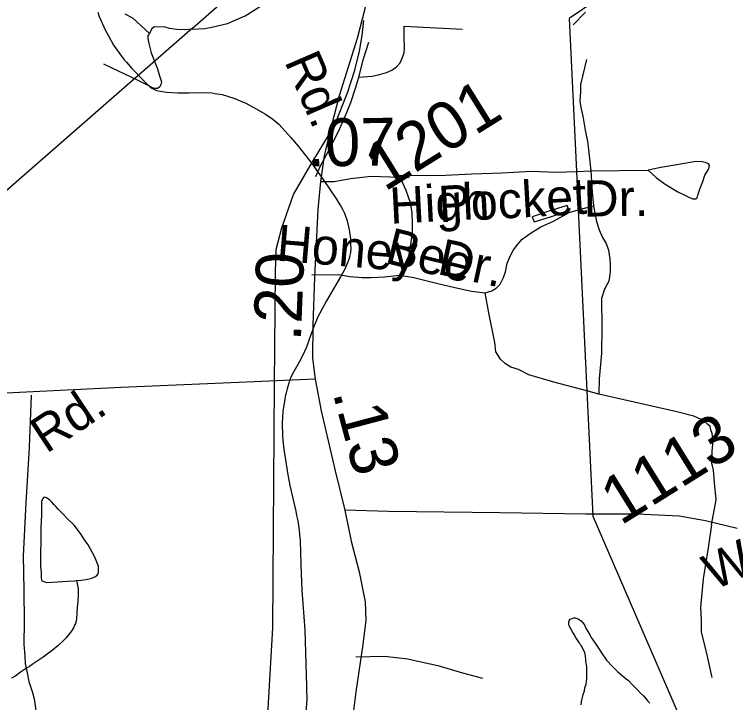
# Model space of a CAD drawing. Extents: x 2001466 to 31450019, y -30647475 to 847247.
# Drawn here: x 2045528 to 2049305, y 678927 to 682530 of the extents above; entities that cross this region are included whole.
import ezdxf

# ---------------------------------------------------------------- set-up
doc = ezdxf.new("R2010")
doc.units = 0
for name, color, linetype in [('Exist Hydrographic Misc Water Feature', 7, 'Continuous'), ('Exist Railroad Mainline', 7, 'Continuous'), ('Exist Road Non-System Type 51', 7, 'Continuous'), ('Exist Road Non-System Type 51 Label', 7, 'Continuous'), ('Exist Road Secondary Mileage Hundredths English Label', 7, 'Continuous'), ('Exist Road Secondary Type 51 Attributed', 7, 'Continuous'), ('Exist Road Secondary Type 51 Label', 7, 'Continuous'), ('Exist Road Secondary Type 51 Number Label', 7, 'Continuous'), ('Exist Utilities Electrical Transmission Line', 7, 'Continuous')]:
    doc.layers.add(name, color=color, linetype=linetype)

msp = doc.modelspace()

# ---------------------------------------------------------------- linework, layer by layer
at = {"layer": 'Exist Hydrographic Misc Water Feature'}
for p, q in [((2045964.4, 682541.2), (2045972.8, 682519.2)), ((2046272.4, 682132.1), (2046282.4, 682129.5)), ((2046272.4, 682132.1), (2046282.4, 682129.5)), ((2046839.9, 682009.5), (2046842.8, 682007.8)), ((2047271.8, 681449.6), (2047281.8, 681403)), ((2047283.7, 681263), (2047282.9, 681258))]:
    msp.add_line(p, q, dxfattribs=at)
for points in [[(2045972.8, 682519.2), (2046005, 682445.2), (2046020.4, 682417.4)], [(2045972.8, 682519.2), (2046005, 682445.2), (2046020.4, 682417.4)], [(2046020.4, 682417.4), (2046046.8, 682369.7), (2046103.8, 682291.6), (2046114.5, 682279.6)], [(2046020.4, 682417.4), (2046046.8, 682369.7), (2046103.8, 682291.6), (2046114.5, 682279.6)], [(2046114.5, 682279.6), (2046144, 682246.8), (2046210.4, 682179.4)], [(2046114.5, 682279.6), (2046144, 682246.8), (2046210.4, 682179.4)], [(2046210.4, 682179.4), (2046241.8, 682147.6), (2046272.4, 682132.1)], [(2046210.4, 682179.4), (2046241.8, 682147.6), (2046272.4, 682132.1)], [(2046282.4, 682129.5), (2046324.9, 682122.3), (2046383.9, 682119.3), (2046441.7, 682120.1)], [(2046282.4, 682129.5), (2046324.9, 682122.3), (2046383.9, 682119.3), (2046441.7, 682120.1)], [(2046441.7, 682120.1), (2046505.9, 682121), (2046561.9, 682119.4), (2046578.3, 682116.8)], [(2046441.7, 682120.1), (2046505.9, 682121), (2046561.9, 682119.4), (2046578.3, 682116.8)], [(2046578.3, 682116.8), (2046616.8, 682110.8), (2046677.7, 682091.8), (2046739.9, 682064.8), (2046794.8, 682036.3), (2046839.9, 682009.5)], [(2046578.3, 682116.8), (2046616.8, 682110.8), (2046677.7, 682091.8), (2046739.9, 682064.8), (2046794.8, 682036.3), (2046839.9, 682009.5)], [(2046842.8, 682007.8), (2046881.8, 681981.8), (2046912.7, 681955.1), (2046946.8, 681919.2), (2046975.7, 681885.2)], [(2046842.8, 682007.8), (2046881.8, 681981.8), (2046912.7, 681955.1), (2046946.8, 681919.2), (2046975.7, 681885.2)], [(2046975.7, 681885.2), (2047015.9, 681837.9), (2047086, 681749.9), (2047119.8, 681703.3), (2047145.3, 681665.8)], [(2046975.7, 681885.2), (2047015.9, 681837.9), (2047086, 681749.9), (2047119.8, 681703.3), (2047145.3, 681665.8)], [(2047145.3, 681665.8), (2047214.8, 681563.3), (2047233.4, 681533.4)], [(2047145.3, 681665.8), (2047214.8, 681563.3), (2047233.4, 681533.4)], [(2047233.4, 681533.4), (2047237.9, 681526.5), (2047248.4, 681507.2)], [(2047233.4, 681533.4), (2047237.9, 681526.5), (2047248.4, 681507.2)], [(2048239.6, 681470.2), (2048249.9, 681444.4), (2048335.8, 681470.7), (2048433.8, 681502.9), (2048423.4, 681528.8), (2048321.2, 681498.4), (2048239.6, 681470.2)], [(2047248.4, 681507.2), (2047257.6, 681490.2), (2047271.8, 681449.6)], [(2047248.4, 681507.2), (2047257.6, 681490.2), (2047271.8, 681449.6)], [(2047281.8, 681403), (2047287.8, 681355.3), (2047289.2, 681321.9)], [(2047281.8, 681403), (2047287.8, 681355.3), (2047289.2, 681321.9)], [(2047289.4, 681305.1), (2047288, 681284.1), (2047283.7, 681263)], [(2047289.4, 681305.1), (2047288, 681284.1), (2047283.7, 681263)], [(2047289.2, 681321.9), (2047289.8, 681310.2), (2047289.4, 681305.1)], [(2047289.2, 681321.9), (2047289.8, 681310.2), (2047289.4, 681305.1)], [(2047282.9, 681258), (2047272.8, 681229.9), (2047258, 681196.1), (2047244.9, 681172.6)], [(2047282.9, 681258), (2047272.8, 681229.9), (2047258, 681196.1), (2047244.9, 681172.6)], [(2047244.9, 681172.6), (2047235.7, 681155.3), (2047161.9, 681031.3), (2047125.8, 680962.4)], [(2047244.9, 681172.6), (2047235.7, 681155.3), (2047161.9, 681031.3), (2047125.8, 680962.4)], [(2047125.8, 680962.4), (2047118, 680947.2), (2047106.9, 680921.2)], [(2047125.8, 680962.4), (2047118, 680947.2), (2047106.9, 680921.2)], [(2047106.9, 680921.2), (2047099.7, 680904.6), (2047084.8, 680863)], [(2047106.9, 680921.2), (2047099.7, 680904.6), (2047084.8, 680863)], [(2047084.8, 680863), (2047057.7, 680787.6), (2047037.8, 680742.8)], [(2047084.8, 680863), (2047057.7, 680787.6), (2047037.8, 680742.8)], [(2047037.8, 680742.8), (2047021.8, 680712.3), (2046981.8, 680640.6)], [(2047037.8, 680742.8), (2047021.8, 680712.3), (2046981.8, 680640.6)], [(2046981.8, 680640.6), (2046969.7, 680614), (2046965.2, 680599.8)], [(2046981.8, 680640.6), (2046969.7, 680614), (2046965.2, 680599.8)], [(2046965.2, 680599.8), (2046959.7, 680582.6), (2046956.2, 680569.4)], [(2046965.2, 680599.8), (2046959.7, 680582.6), (2046956.2, 680569.4)], [(2046956.2, 680569.4), (2046950.9, 680548.8), (2046946.8, 680529)], [(2046956.2, 680569.4), (2046950.9, 680548.8), (2046946.8, 680529)], [(2046946.8, 680529), (2046943.7, 680514.8), (2046934.1, 680451.1), (2046929.8, 680390.3), (2046931.8, 680326.1), (2046934.5, 680301.2)], [(2046946.8, 680529), (2046943.7, 680514.8), (2046934.1, 680451.1), (2046929.8, 680390.3), (2046931.8, 680326.1), (2046934.5, 680301.2)], [(2046934.5, 680301.2), (2046939.8, 680252.9), (2046959.7, 680119.8), (2046970.6, 680063.8), (2047001.5, 679928.2), (2047006.2, 679905.9)], [(2046934.5, 680301.2), (2046939.8, 680252.9), (2046959.7, 680119.8), (2046970.6, 680063.8), (2047001.5, 679928.2), (2047006.2, 679905.9)], [(2045853.4, 679566.4), (2045877.4, 679568.4), (2045903.5, 679570.4), (2045933.4, 679578.5), (2045949.4, 679584.6), (2045959.4, 679592.6), (2045967.4, 679600.6), (2045969.3, 679612.6), (2045969.3, 679628.6), (2045969.3, 679640.6), (2045957.2, 679670.6), (2045945.3, 679694.5), (2045927.1, 679730.5), (2045915.2, 679752.4), (2045899.2, 679774.5), (2045875, 679812.4), (2045840.9, 679856.3), (2045806.9, 679888.3), (2045780.8, 679916.2), (2045758.7, 679938.1), (2045746.8, 679952.1), (2045734.7, 679964.1), (2045724.9, 679976.1), (2045714.8, 679984.1), (2045706.8, 679992), (2045696.8, 679998), (2045690.8, 680000), (2045684.7, 680002), (2045680.8, 680000), (2045676.7, 679996), (2045672.8, 679987.9), (2045670.7, 679979.9), (2045670.7, 679963.9), (2045670.7, 679942), (2045670.9, 679910), (2045668.9, 679876), (2045667, 679840), (2045667, 679780), (2045665.2, 679700), (2045665.4, 679642), (2045667.5, 679606), (2045667.5, 679578), (2045671.6, 679564.1), (2045697.6, 679556.1), (2045727.5, 679558.1), (2045805.5, 679562.3), (2045841.5, 679564.4), (2045853.4, 679566.4)], [(2047006.2, 679905.9), (2047012, 679878.3), (2047019.8, 679829.1), (2047022, 679805)], [(2047006.2, 679905.9), (2047012, 679878.3), (2047019.8, 679829.1), (2047022, 679805)], [(2047022, 679805), (2047024.7, 679775.1), (2047028.4, 679649.8)], [(2047022, 679805), (2047024.7, 679775.1), (2047028.4, 679649.8)], [(2047028.4, 679649.8), (2047029.8, 679603.4), (2047033.9, 679514.8), (2047049.7, 679305.4), (2047056.1, 679070.1)], [(2047028.4, 679649.8), (2047029.8, 679603.4), (2047033.9, 679514.8), (2047049.7, 679305.4), (2047056.1, 679070.1)], [(2045853.4, 679566.4), (2045861.4, 679522.4), (2045861.6, 679488.4), (2045859.6, 679456.4), (2045857.7, 679424.4), (2045855.7, 679394.4), (2045853.8, 679366.4), (2045851.8, 679352.4), (2045847.9, 679340.4), (2045843.8, 679332.4), (2045837.9, 679318.4), (2045826, 679298.4), (2045812, 679282.3), (2045798.1, 679264.3), (2045786, 679252.3), (2045756, 679224.3), (2045726.1, 679200.2), (2045700.3, 679180.2), (2045678.3, 679164.1), (2045626.2, 679130), (2045606.4, 679116), (2045594.5, 679108), (2045576.4, 679095.9), (2045560.4, 679086), (2045544.4, 679073.9), (2045530.3, 679063.9), (2045512.4, 679053.8)], [(2048495.9, 678915.5), (2048498.2, 678931.3), (2048507.8, 678969.2), (2048514, 678987.4), (2048516, 679003.3), (2048522, 679023.5), (2048523.8, 679037.4), (2048525.9, 679049.6), (2048525.9, 679067.4), (2048526.1, 679083.3), (2048526.1, 679093.4), (2048525.9, 679105.2), (2048525.9, 679115.3), (2048521.6, 679143.6), (2048521.6, 679151.3), (2048519.9, 679171.4), (2048517.9, 679179.4), (2048515.8, 679187.5), (2048509.7, 679199.3), (2048503.5, 679211.2), (2048497.6, 679223.4), (2048491.6, 679231.2), (2048485.7, 679241.5), (2048475.6, 679257.2), (2048467.4, 679269.4), (2048461.3, 679281.3), (2048453.5, 679293.4), (2048441.6, 679313.1), (2048433.6, 679329.3), (2048431.6, 679339.3), (2048431.4, 679349.1), (2048433.2, 679355.3), (2048439.3, 679363.3), (2048449.2, 679367.1), (2048457.6, 679371.1), (2048465.2, 679371.1), (2048475.6, 679367.1), (2048483.4, 679363.1), (2048497.4, 679355.3), (2048505.6, 679345.1), (2048513.4, 679333.4), (2048523.6, 679313.2), (2048531.4, 679299.5), (2048543.5, 679277.3), (2048549.5, 679267.5), (2048569.6, 679237.3), (2048587.4, 679211.4), (2048603.8, 679187.5), (2048629.8, 679149.5), (2048661.6, 679113.8), (2048687.9, 679087.5), (2048711.7, 679067.7), (2048731.5, 679051.7), (2048744.1, 679041.7), (2048761.9, 679024), (2048780.1, 679005.8), (2048792, 678993.8), (2048806, 678977.9), (2048822.2, 678962.1), (2048833.7, 678950.2), (2048846.4, 678934.1), (2048856.2, 678924.1)], [(2047056.1, 679070.1), (2047057.7, 679012.7), (2047057.9, 678998.8)], [(2047056.1, 679070.1), (2047057.7, 679012.7), (2047057.9, 678998.8)], [(2047057.9, 678998.8), (2047058.9, 678944), (2047054, 678873.3), (2047039.7, 678795.8), (2047033.9, 678774.6)], [(2047057.9, 678998.8), (2047058.9, 678944), (2047054, 678873.3), (2047039.7, 678795.8), (2047033.9, 678774.6)]]:
    msp.add_lwpolyline(points, dxfattribs=at)
at = {"layer": 'Exist Railroad Mainline'}
for points in [[(2047101.9, 681779.1), (2047106.6, 681787.1), (2047205.5, 681947.8), (2047273.4, 682119.8), (2047311.4, 682238), (2047335.3, 682338), (2047349.1, 682420.1), (2047359.1, 682497.7)], [(2046890.6, 680593), (2046895.1, 681178.8), (2046898.9, 681299.7), (2046929.1, 681413), (2046989.5, 681586.9), (2047101.9, 681779.1)], [(2047327.9, 674874), (2047221.5, 675019.8), (2047087.4, 675229.7), (2046987.3, 675411.8), (2046917.3, 675571.8), (2046879.1, 675775.8), (2046839, 676027.8), (2046823.8, 676143.3), (2046806.8, 676271.8), (2046768.8, 676576), (2046732.5, 676936), (2046686.3, 677280.1), (2046654.1, 677554.2), (2046646.1, 677674.1), (2046649.6, 677864.9), (2046683.6, 678023.6), (2046717.6, 678148.3), (2046774.2, 678288.1), (2046815.8, 678420.3), (2046838.4, 678560.1), (2046881, 679318.8), (2046890.6, 680593)]]:
    msp.add_lwpolyline(points, dxfattribs=at)
at = {"layer": 'Exist Road Non-System Type 51'}
for p, q in [((2046179.1, 682182), (2045995.8, 682269.3)), ((2048472, 681708.3), (2048546.7, 681711)), ((2048546.7, 681711), (2048846.8, 681714.9)), ((2048481.6, 681506.5), (2048561, 681528.7)), ((2048588.9, 680542.1), (2048526.7, 680558.7))]:
    msp.add_line(p, q, dxfattribs=at)
for points in [[(2046464.9, 682452.4), (2046490.6, 682454), (2046526.2, 682457.2), (2046561.5, 682463.6), (2046645, 682482.9), (2046736.5, 682523), (2046816.7, 682572.8), (2046877.7, 682601.7), (2046935.5, 682624.2), (2046974, 682637.1), (2047025.4, 682645.1), (2047070.4, 682651.5), (2047112.1, 682654.8), (2047161.9, 682651.5), (2047230.9, 682637.1), (2047370.6, 682603.3)], [(2048520, 682542.6), (2048454.8, 682475.3)], [(2046106.9, 682533.1), (2046146.4, 682512.3), (2046235.1, 682430.5)], [(2046464.9, 682452.4), (2046416.7, 682449.2), (2046381.4, 682450.8), (2046341.3, 682457.2), (2046317.2, 682463.6), (2046261, 682465.2), (2046246.6, 682452.4)], [(2047332.7, 682201.6), (2047402.8, 682206.2), (2047441, 682215.4), (2047477.2, 682226.7), (2047505.4, 682238.1), (2047529.8, 682255.6), (2047548.2, 682277.2), (2047558.7, 682301), (2047569.3, 682328.8), (2047571.8, 682354.8), (2047568.9, 682410.8), (2047570.1, 682468.8), (2047875.8, 682452.6)], [(2046246.6, 682452.4), (2046235.1, 682430.5), (2046226.9, 682420.6), (2046226.6, 682404.6), (2046232, 682378.5), (2046245, 682328.3), (2046270.9, 682262)], [(2047332.7, 682201.6), (2047356.6, 682297.1), (2047384.8, 682385)], [(2048524.6, 682293.4), (2048493.9, 682164), (2048493.2, 682126), (2048490.1, 682076.1), (2048495.4, 682042), (2048504.5, 681997.8), (2048517, 681923.6), (2048529.8, 681865.3), (2048535, 681823.2), (2048546.7, 681711)], [(2046270.9, 682262), (2046277.3, 682245.6), (2046288.6, 682209.4), (2046297.9, 682177.2), (2046295.7, 682163.2), (2046289.4, 682151.4), (2046277.2, 682141.6), (2046265.2, 682141.8), (2046249.3, 682146.2), (2046229.6, 682158.6), (2046180, 682181.6), (2046179.1, 682182)], [(2047106.1, 681682.2), (2047131.2, 681737.7), (2047187.3, 681840.6), (2047233.2, 681933.6), (2047262.6, 682001), (2047290, 682068.5), (2047315.5, 682144), (2047332.7, 682201.6)], [(2048846.8, 681714.9), (2048890, 681676), (2048937.3, 681641), (2049002.5, 681601.7), (2049040.1, 681582.9), (2049059.9, 681572.5), (2049079.7, 681564.1), (2049095.7, 681563.8), (2049103.8, 681569.6), (2049108.1, 681583.6), (2049118.8, 681615.3), (2049133.6, 681655), (2049144.3, 681688.8), (2049164.9, 681722.4), (2049169.3, 681738.3), (2049163.5, 681748.4), (2049147.6, 681754.8), (2049129.7, 681759.1), (2049097.7, 681759.8), (2049007.4, 681743.6), (2048913.1, 681729.5), (2048846.8, 681714.9)], [(2047544.2, 681687.3), (2047786.2, 681688.4), (2047924.4, 681695.6), (2048082.5, 681700.4), (2048234.7, 681709.3), (2048366.6, 681704.6), (2048472, 681708.3)], [(2048546.7, 681711), (2048554.4, 681598.8), (2048561, 681528.7)], [(2047544.2, 681687.3), (2047578.7, 681610.6), (2047601.3, 681546.2), (2047610.2, 681492), (2047611.1, 681437.9), (2047612.2, 681391.9), (2047602.8, 681324.1), (2047591.6, 681264.3), (2047545.6, 681165.3)], [(2048561, 681528.7), (2048577.3, 681446.3), (2048590.4, 681402.1), (2048607.6, 681361.7), (2048627, 681331.3), (2048640.2, 681295.1), (2048647.3, 681250.9), (2048648.7, 681220.9), (2048648, 681182.9), (2048640.9, 681133), (2048618.1, 681091.5), (2048603.1, 681041.8), (2048604, 680889.8), (2048603.3, 680755.8), (2048590.5, 680622.1), (2048588.9, 680542.1)], [(2047993.7, 681072.2), (2048027.9, 681083.5), (2048052.2, 681097), (2048072.6, 681118.6), (2048089.3, 681152.2), (2048099.9, 681182), (2048108.9, 681227.8), (2048127.8, 681271.5), (2048142.3, 681297.2), (2048166.9, 681328.7), (2048187.4, 681354.2), (2048234.1, 681387.3), (2048284.7, 681418.3), (2048351.3, 681446.9), (2048434.3, 681493.2), (2048481.6, 681506.5)], [(2047085.6, 681166.6), (2047225.6, 681167.8), (2047285.5, 681158.6), (2047349.3, 681153.3), (2047397.3, 681152.3), (2047467.4, 681156.9), (2047545.6, 681165.3)], [(2047545.6, 681165.3), (2047619.3, 681151.8), (2047752.7, 681119.1), (2047850.2, 681097.1), (2047921.9, 681081.6), (2047993.7, 681072.2)], [(2048526.7, 680558.7), (2048354.2, 680604.9), (2048223, 680643.5), (2048167.5, 680670.6), (2048127.8, 680683.5), (2048100.1, 680700), (2048074.6, 680724.5), (2048049.4, 680763), (2048044.4, 680813.1), (2048013.6, 680967.8), (2047993.7, 681072.2)], [(2045616.8, 680536.4), (2045605.2, 680262.7), (2045587.3, 679973), (2045573.7, 679695.3), (2045578, 679515.2), (2045578.6, 679349.2), (2045578.3, 679233.2), (2045583, 679169.1), (2045584.2, 679131.1), (2045593.4, 679090.9), (2045604.3, 679036.7), (2045623.1, 678980.3), (2045632.4, 678946.1), (2045639.4, 678898), (2045644.6, 678855.9), (2045643.2, 678785.9), (2045637.9, 678722), (2045638.9, 678674), (2045634, 678630.1)], [(2049179, 679858.1), (2049203.6, 679987.6), (2049200.4, 680025.7), (2049195.5, 680077.8), (2049188.8, 680143.9), (2049181.5, 680180.1), (2049182.8, 680242), (2049188, 680299.9), (2049182.7, 680336), (2049175.1, 680354.2), (2049171.5, 680372.3), (2049157.7, 680384.5), (2049146, 680396.8), (2049124.2, 680409.2), (2049086.5, 680426), (2048997, 680449.8), (2048588.9, 680542.1)], [(2049179, 679858.1), (2049162.5, 679736.4), (2049135.2, 679575), (2049122.2, 679425.3), (2049124.8, 679359.2), (2049125.5, 679295.2), (2049140.3, 679234.9), (2049156.9, 679168.5), (2049180.7, 679058.1)], [(2047316.9, 679165.9), (2047467, 679168.9), (2047588.7, 679156.4), (2047666.3, 679138.8), (2047746, 679121.2), (2047875.2, 679082.6), (2047980.6, 679054.4)]]:
    msp.add_lwpolyline(points, dxfattribs=at)
at = {"layer": 'Exist Road Secondary Type 51 Attributed'}
for points in [[(2046909.4, 687051.6), (2047030.8, 686748.5), (2047102.6, 686562.5), (2047145.8, 686423.1), (2047182.3, 686268.9), (2047289.4, 685751.3), (2047358.5, 685379.5), (2047440.9, 685001.3), (2047492.1, 684709.8), (2047555.4, 684409.8), (2047589.2, 684257.6), (2047587.1, 684164.7), (2047545.4, 683896.4), (2047487.3, 683516.1), (2047443.5, 683183.4), (2047414, 682927.7), (2047391.8, 682732.3), (2047363.3, 682559.1), (2047323.7, 682403.8), (2047229.2, 682103.8), (2047176.5, 681901), (2047151.1, 681789), (2047132.1, 681655.9)], [(2047132.1, 681655.9), (2047203.4, 681654.9), (2047287.8, 681671.8), (2047396.6, 681683.4), (2047596.1, 681677.1)], [(2047132.1, 681655.9), (2047116.8, 681508), (2047099.4, 681154.2), (2047091, 680902.8), (2047088.8, 680729.5), (2047102.6, 680619.7)], [(2047102.6, 680619.7), (2046703, 680602.9), (2046086.6, 680577.5), (2045519.7, 680547.9), (2045200.9, 680541.6), (2044709, 680564.8), (2044293.1, 680575.4), (2044013.4, 680602.9), (2043521.5, 680689.5), (2042997.9, 680784.5), (2042529.7, 680879.6)], [(2047102.6, 680619.7), (2047135.3, 680453.8), (2047207.6, 680140.1), (2047258.8, 679934.1)], [(2047258.8, 679934.1), (2047292.1, 679771.4), (2047333.2, 679611.9), (2047364.9, 679453.5), (2047368.6, 679358.4), (2047352.7, 679231.7), (2047316.3, 678983.4), (2047292.1, 678788), (2047268.3, 678583.1), (2047265.1, 678408.8), (2047274.6, 678263), (2047300.5, 678110.9), (2047366.5, 677848.9), (2047423.5, 677608.1), (2047457.3, 677392.6), (2047473.1, 677158.1), (2047498.4, 676910.9), (2047530.1, 676585.6), (2047544.9, 676378.5)], [(2049313, 679838), (2049147.3, 679879.2), (2049010, 679902.4), (2048787.3, 679914.1), (2048521.8, 679914.1), (2048071.6, 679920.4), (2047486.8, 679926.7), (2047258.8, 679934.1)]]:
    msp.add_lwpolyline(points, dxfattribs=at)
at = {"layer": 'Exist Utilities Electrical Transmission Line'}
for p, q in [((2046461.3, 682457.7), (2046239.2, 682264.1)), ((2046239.2, 682264.1), (2046147.4, 682184.1)), ((2048472, 681708.3), (2048481.6, 681506.5)), ((2048481.6, 681506.5), (2048526.7, 680558.7)), ((2048526.7, 680558.7), (2048557.8, 679903.7))]:
    msp.add_line(p, q, dxfattribs=at)
for points in [[(2046461.3, 682457.7), (2046501.1, 682492.3), (2047432.9, 683313.4)], [(2049411.6, 683170), (2048434, 682508.2), (2048472, 681708.3)], [(2046147.4, 682184.1), (2045025, 681205.7), (2044277.3, 680537.6)], [(2048557.8, 679903.7), (2048557.9, 679902.1), (2049060.2, 678740.1), (2049118.3, 677993.1)]]:
    msp.add_lwpolyline(points, dxfattribs=at)

# ---------------------------------------------------------------- texts
at = {"layer": 'Exist Road Non-System Type 51 Label'}
for s, rotation, p in [('Pocket', 3.3498, (2047754, 681441.5)), ('High', 2.9814, (2047497.9, 681433.8)), ('Dr.', 0.746, (2048510.3, 681471.2)), ('Honey', 355.2592, (2046897.6, 681241.2)), ('Bee', 346.2178, (2047462.4, 681230.5)), ('Dr.', 347.8329, (2047736.8, 681171.9))]:
    msp.add_text(s, height=190, rotation=rotation, dxfattribs=at).set_placement(p)
at = {"layer": 'Exist Road Secondary Mileage Hundredths English Label'}
for s, rotation, p in [('.07', 0.6676, (2047062.3, 681734.1)), ('.20', 87.8073, (2047028.2, 680816)), ('.13', 284.8742, (2047194.3, 680549.3))]:
    msp.add_text(s, height=250, rotation=rotation, dxfattribs=at).set_placement(p)
at = {"layer": 'Exist Road Secondary Type 51 Label'}
for s, rotation, p in [('Rd.', 293.3699, (2046940.6, 682284.5)), ('Rd.', 33.6177, (2045695.4, 680227.7)), ('Wade', 25.1385, (2049193.3, 679512.1))]:
    msp.add_text(s, height=190, rotation=rotation, dxfattribs=at).set_placement(p)
at = {"layer": 'Exist Road Secondary Type 51 Number Label'}
for s, p in [('1201', (2047467.1, 681599)), ('1113', (2048703.2, 679851.3))]:
    msp.add_text(s, height=250, rotation=31.918, dxfattribs=at).set_placement(p)

doc.saveas('drawing.dxf')
